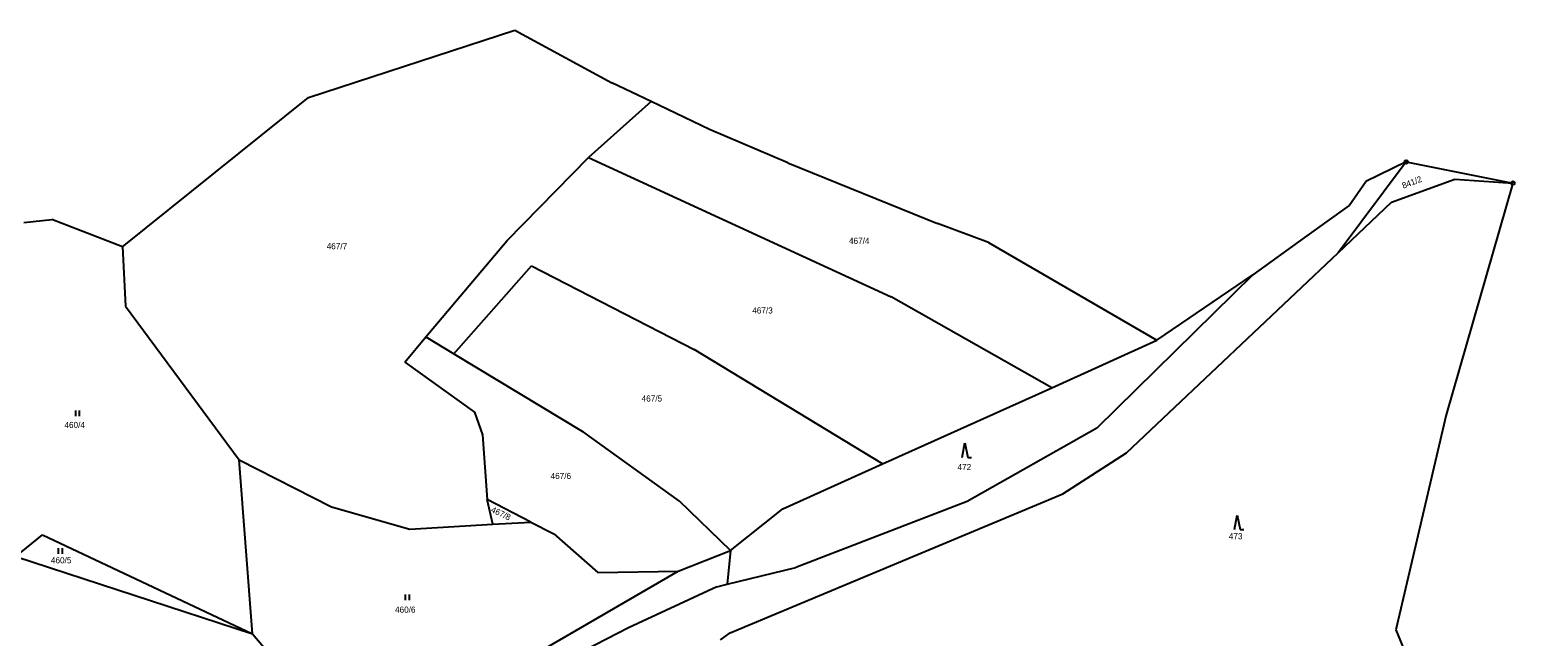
# Model space of a CAD drawing. Extents: x -791032 to -787751, y -1106872 to -1104403.
# Drawn here: x -788433.5 to -788015.4, y -1105087.2 to -1104919 of the extents above; entities that cross this region are included whole.
import ezdxf

# ---------------------------------------------------------------- set-up
doc = ezdxf.new("R2010")
doc.units = 0
for name, color, linetype in [('Vrstva 1', 7, 'Continuous'), ('Vrstva 14', 7, 'Continuous'), ('Vrstva 23', 7, 'Continuous'), ('Vrstva 28', 7, 'Continuous'), ('Vrstva 4', 7, 'Continuous')]:
    doc.layers.add(name, color=color, linetype=linetype)

msp = doc.modelspace()

# ---------------------------------------------------------------- linework, layer by layer
at = {"layer": 'Vrstva 1'}
for p, q in [((-788261.3, -1104938.82), (-788278.62, -1104954.3)), ((-788301.18, -1104977.31), (-788278.62, -1104954.3)), ((-788278.62, -1104954.3), (-788194.74, -1104992.95)), ((-788051.95, -1104955.53), (-788070.85, -1104980.74)), ((-788056.02, -1104966.71), (-788038.49, -1104960.28)), ((-788038.49, -1104960.28), (-788022.36, -1104961.41)), ((-788070.85, -1104980.74), (-788056.02, -1104966.71)), ((-788407.89, -1104979.06), (-788407.07, -1104995.49)), ((-788323.73, -1105004.06), (-788301.18, -1104977.31)), ((-788129.48, -1105036.21), (-788070.85, -1104980.74)), ((-788315.96, -1105008.75), (-788294.45, -1104984.32)), ((-788294.45, -1104984.32), (-788249.4, -1105007.5)), ((-788094.49, -1104986.88), (-788137.76, -1105029.34)), ((-788150.24, -1105018.11), (-788194.74, -1104992.95)), ((-788407.07, -1104995.49), (-788375.48, -1105038.12)), ((-788329.59, -1105011), (-788323.73, -1105004.06)), ((-788323.73, -1105004.06), (-788315.96, -1105008.75)), ((-788150.24, -1105018.11), (-788121.08, -1105004.95)), ((-788315.96, -1105008.75), (-788280.14, -1105030.36)), ((-788197.11, -1105039.25), (-788249.4, -1105007.5)), ((-788329.59, -1105011), (-788310.28, -1105024.86)), ((-788197.11, -1105039.25), (-788150.24, -1105018.11)), ((-788310.28, -1105024.86), (-788308.01, -1105031.2)), ((-788308.01, -1105031.2), (-788306.78, -1105049.09)), ((-788253.47, -1105049.56), (-788280.14, -1105030.36)), ((-788137.76, -1105029.34), (-788173.64, -1105049.61)), ((-788375.48, -1105038.12), (-788349.93, -1105051.09)), ((-788371.86, -1105086.37), (-788375.48, -1105038.12)), ((-788224.75, -1105051.72), (-788197.11, -1105039.25)), ((-788147.13, -1105047.49), (-788129.48, -1105036.21)), ((-788239.38, -1105086.02), (-788147.13, -1105047.49)), ((-788349.93, -1105051.09), (-788328.23, -1105057.32)), ((-788294.65, -1105055.36), (-788306.78, -1105049.09)), ((-788305.21, -1105055.98), (-788306.78, -1105049.09)), ((-788239.28, -1105063.19), (-788253.47, -1105049.56)), ((-788239.28, -1105063.19), (-788224.75, -1105051.72)), ((-788173.64, -1105049.61), (-788221.13, -1105067.98)), ((-788328.23, -1105057.32), (-788305.21, -1105055.98)), ((-788305.21, -1105055.98), (-788294.65, -1105055.36)), ((-788294.65, -1105055.36), (-788288.26, -1105058.66)), ((-788437.42, -1105064.88), (-788430.01, -1105058.86)), ((-788430.01, -1105058.86), (-788371.86, -1105086.37)), ((-788288.26, -1105058.66), (-788276.06, -1105069.3)), ((-788437.42, -1105064.88), (-788371.86, -1105086.37)), ((-788253.78, -1105068.92), (-788239.28, -1105063.19)), ((-788239.28, -1105063.19), (-788240.25, -1105072.6)), ((-788342.65, -1105120.47), (-788253.78, -1105068.92)), ((-788276.06, -1105069.3), (-788253.78, -1105068.92)), ((-788240.25, -1105072.6), (-788221.13, -1105067.98)), ((-788243.1, -1105073.29), (-788267.56, -1105084.62)), ((-788243.1, -1105073.29), (-788240.25, -1105072.6)), ((-788267.56, -1105084.62), (-788286.01, -1105094.22)), ((-788371.86, -1105086.37), (-788342.65, -1105120.47)), ((-788242.04, -1105087.95), (-788239.38, -1105086.02))]:
    msp.add_line(p, q, dxfattribs=at)
at = {"layer": 'Vrstva 23'}
for p, q in [((-788420.84, -1105025.97), (-788420.84, -1105024.47)), ((-788419.84, -1105024.47), (-788419.84, -1105025.97)), ((-788175.09, -1105037.44), (-788174.29, -1105033.44)), ((-788174.29, -1105033.44), (-788173.49, -1105037.44)), ((-788173.49, -1105037.44), (-788172.49, -1105037.44)), ((-788099.58, -1105057.41), (-788098.78, -1105053.41)), ((-788098.78, -1105053.41), (-788097.98, -1105057.41)), ((-788097.98, -1105057.41), (-788096.98, -1105057.41)), ((-788425.58, -1105064.13), (-788425.58, -1105062.63)), ((-788424.58, -1105062.63), (-788424.58, -1105064.13)), ((-788329.4, -1105076.97), (-788329.4, -1105075.47)), ((-788328.4, -1105075.47), (-788328.4, -1105076.97))]:
    msp.add_line(p, q, dxfattribs=at)
at = {"layer": 'Vrstva 28'}
for centre, radius in [((-788051.95, -1104955.53), 0.5), ((-788051.95, -1104955.53), 0.01), ((-788022.36, -1104961.41), 0.5), ((-788022.36, -1104961.41), 0.01)]:
    msp.add_circle(centre, radius, dxfattribs=at)
at = {"layer": 'Vrstva 4'}
for p, q in [((-788356.3, -1104937.7), (-788299.05, -1104919.03)), ((-788299.05, -1104919.03), (-788272.19, -1104933.63)), ((-788261.3, -1104938.82), (-788272.19, -1104933.63)), ((-788407.89, -1104979.06), (-788356.3, -1104937.7)), ((-788245.09, -1104946.55), (-788261.3, -1104938.82)), ((-788223.35, -1104955.83), (-788245.09, -1104946.55)), ((-788223.35, -1104955.83), (-788181.86, -1104972.61)), ((-788051.95, -1104955.53), (-788063.1, -1104961.01)), ((-788051.95, -1104955.53), (-788022.36, -1104961.41)), ((-788067.77, -1104967.61), (-788063.1, -1104961.01)), ((-788022.36, -1104961.41), (-788040.84, -1105025.63)), ((-788067.77, -1104967.61), (-788080.1, -1104976.5)), ((-788435.26, -1104972.35), (-788427.44, -1104971.46)), ((-788407.89, -1104979.06), (-788427.44, -1104971.46)), ((-788167.78, -1104977.9), (-788181.86, -1104972.61)), ((-788080.1, -1104976.5), (-788094.49, -1104986.88)), ((-788167.78, -1104977.9), (-788121.08, -1105004.95)), ((-788121.08, -1105004.95), (-788094.49, -1104986.88)), ((-788040.84, -1105025.63), (-788054.8, -1105085.2)), ((-788054.8, -1105085.2), (-788015.44, -1105181.04))]:
    msp.add_line(p, q, dxfattribs=at)

# ---------------------------------------------------------------- texts
at = {"layer": 'Vrstva 14'}
for s, rotation, p in [('841/2', 20.84355, (-788052.738, -1104962.985)), ('467/8', 334.45926, (-788305.878, -1105052.501))]:
    msp.add_text(s, height=1.7, rotation=rotation, dxfattribs=at).set_placement(p)
for s, p in [('467/4', (-788206.438, -1104978.26)), ('467/7', (-788351.259, -1104979.76)), ('467/3', (-788233.262, -1104997.55)), ('467/5', (-788263.929, -1105021.95)), ('460/4', (-788423.961, -1105029.29)), ('472', (-788176.349, -1105040.95)), ('467/6', (-788289.172, -1105043.42)), ('473', (-788101.129, -1105060.11)), ('460/5', (-788427.711, -1105066.78)), ('460/6', (-788332.305, -1105080.47))]:
    msp.add_text(s, height=1.7, dxfattribs=at).set_placement(p)

doc.saveas('drawing.dxf')
